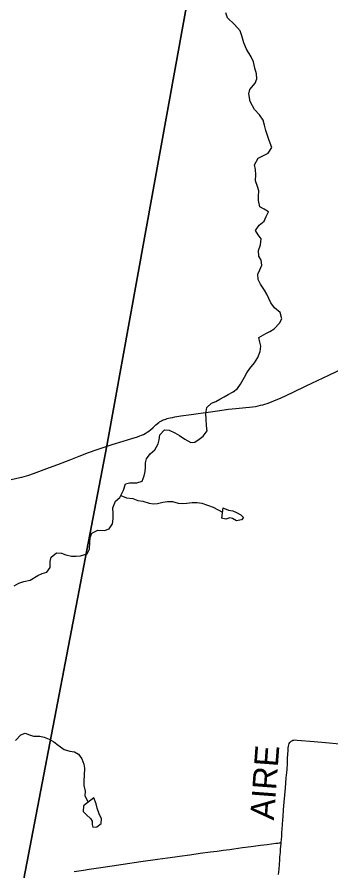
# Model space of a CAD drawing. Extents: x 1451455 to 1749751, y 218250 to 574981.
# Drawn here: x 1604198 to 1608144, y 291974 to 302693 of the extents above; entities that cross this region are included whole.
import ezdxf

# ---------------------------------------------------------------- set-up
doc = ezdxf.new("R2010")
doc.units = 0
for name, color, linetype in [('GM_X_Minor_River', 7, 'Continuous'), ('GM_X_State_Route', 7, 'Continuous'), ('GM_X_Township', 7, 'Continuous'), ('GM_X_Township_Road', 7, 'Continuous'), ('GM_X_Township_Road_Text', 7, 'Continuous')]:
    doc.layers.add(name, color=color, linetype=linetype)

msp = doc.modelspace()

# ---------------------------------------------------------------- linework, layer by layer
at = {"layer": 'GM_X_Minor_River'}
for points in [[(1607250, 299521), (1607275, 299578), (1607266, 299640), (1607238, 299693), (1607235, 299763), (1607258, 299835), (1607265, 299909), (1607230, 299961), (1607197, 300014), (1607241, 300081), (1607306, 300130), (1607331, 300190), (1607360, 300249), (1607304, 300282), (1607252, 300311), (1607233, 300389), (1607234, 300445), (1607237, 300513), (1607220, 300567), (1607195, 300636), (1607198, 300712), (1607196, 300778), (1607185, 300838), (1607230, 300920), (1607297, 300957), (1607355, 300984), (1607400, 301055), (1607369, 301142), (1607352, 301192), (1607325, 301270), (1607310, 301335), (1607292, 301399), (1607245, 301464), (1607182, 301532), (1607127, 301633), (1607111, 301730), (1607125, 301785), (1607190, 301863), (1607213, 301918), (1607208, 301982), (1607189, 302051), (1607170, 302131), (1607142, 302193), (1607084, 302292), (1607049, 302371), (1607026, 302459), (1607001, 302522), (1606931, 302599), (1606844, 302682), (1606823, 302748)], [(1604162, 295554), (1604219, 295585), (1604285, 295608), (1604365, 295623), (1604460, 295684), (1604515, 295709), (1604571, 295724), (1604614, 295782), (1604615, 295860), (1604629, 295914), (1604694, 295969), (1604756, 295964), (1604812, 295943), (1604884, 295924), (1604940, 295924), (1604996, 295929), (1605078, 295956), (1605111, 296013), (1605112, 296096), (1605117, 296161), (1605138, 296213), (1605212, 296252), (1605298, 296249), (1605355, 296270), (1605397, 296330), (1605408, 296394), (1605407, 296460), (1605402, 296532), (1605435, 296614), (1605492, 296661), (1605537, 296756), (1605562, 296832), (1605612, 296847), (1605704, 296846), (1605771, 296865), (1605798, 296933), (1605808, 296987), (1605815, 297043), (1605812, 297095), (1605824, 297147), (1605871, 297212), (1605930, 297261), (1605971, 297335), (1605986, 297387), (1605994, 297450), (1606051, 297510), (1606111, 297509), (1606181, 297472), (1606240, 297439), (1606308, 297396), (1606381, 297351), (1606434, 297357), (1606486, 297394), (1606537, 297431), (1606588, 297499), (1606580, 297561), (1606577, 297647), (1606572, 297715), (1606585, 297793), (1606642, 297844), (1606696, 297865), (1606747, 297895), (1606801, 297926), (1606852, 297955), (1606916, 297990), (1606969, 298030), (1607009, 298083), (1607057, 298173), (1607085, 298228), (1607126, 298280), (1607183, 298351), (1607224, 298419), (1607255, 298494), (1607262, 298560), (1607250, 298610), (1607239, 298672), (1607324, 298721), (1607376, 298747), (1607431, 298780), (1607498, 298849), (1607526, 298903), (1607506, 298983), (1607436, 299042), (1607389, 299107), (1607362, 299161), (1607340, 299213), (1607309, 299264), (1607260, 299342), (1607229, 299397), (1607224, 299467), (1607250, 299521)], [(1605503, 296685), (1605576, 296656), (1605652, 296649), (1605717, 296624), (1605779, 296617), (1605861, 296592), (1605913, 296581), (1605965, 296586), (1606031, 296604), (1606088, 296613), (1606152, 296610), (1606223, 296591), (1606275, 296586), (1606332, 296592), (1606400, 296599), (1606464, 296598), (1606520, 296589), (1606593, 296564), (1606663, 296539), (1606779, 296479)], [(1606787, 296532), (1606857, 296503), (1606911, 296496), (1606955, 296473), (1607012, 296445), (1607046, 296410), (1607019, 296380), (1606957, 296369), (1606908, 296400), (1606874, 296406), (1606823, 296391), (1606768, 296404)], [(1606787, 296532), (1606768, 296404)], [(1604180, 293610), (1604244, 293683), (1604299, 293705), (1604353, 293682), (1604404, 293665), (1604484, 293664), (1604540, 293653), (1604602, 293627), (1604660, 293596), (1604715, 293551), (1604791, 293498), (1604862, 293477), (1604920, 293468), (1604972, 293439), (1605013, 293381), (1605038, 293314), (1605046, 293264), (1605043, 293178), (1605036, 293106), (1605037, 293046), (1605054, 292974), (1605051, 292918), (1605094, 292839)], [(1605032, 292792), (1605029, 292718), (1605070, 292679), (1605120, 292633), (1605141, 292598), (1605143, 292558), (1605149, 292524), (1605203, 292528), (1605255, 292571), (1605260, 292629), (1605229, 292689), (1605204, 292762), (1605192, 292818), (1605163, 292890)], [(1605163, 292890), (1605032, 292792)]]:
    msp.add_lwpolyline(points, dxfattribs=at)
at = {"layer": 'GM_X_State_Route'}
msp.add_lwpolyline([(1604126, 296888), (1604232, 296911), (1604260, 296918), (1604289, 296926), (1604346, 296943), (1604405, 296963), (1604605, 297037), (1604709, 297076), (1604875, 297140), (1604979, 297180), (1605095, 297225), (1605206, 297265), (1605293, 297295), (1605319, 297303), (1605396, 297328), (1605534, 297370), (1605641, 297401), (1605713, 297424), (1605741, 297434), (1605764, 297443), (1605788, 297454), (1605810, 297467), (1605833, 297480), (1605854, 297495), (1605875, 297511), (1605910, 297542), (1605943, 297574), (1605980, 297605), (1605991, 297612), (1606004, 297619), (1606015, 297625), (1606027, 297631), (1606040, 297636), (1606055, 297642), (1606070, 297647), (1606086, 297653), (1606103, 297657), (1606123, 297662), (1606151, 297668), (1606182, 297674), (1606256, 297686), (1606386, 297705), (1606473, 297718), (1606600, 297735), (1606717, 297751), (1606857, 297769), (1606948, 297779), (1607075, 297791), (1607121, 297796), (1607160, 297800), (1607196, 297806), (1607228, 297813), (1607257, 297819), (1607286, 297827), (1607314, 297834), (1607343, 297843), (1607396, 297862), (1607457, 297886), (1607511, 297910), (1607668, 297985), (1607831, 298062), (1608116, 298197), (1608317, 298292)], dxfattribs=at)
at = {"layer": 'GM_X_Township'}
for points in [[(1606385, 303161), (1605326, 297310), (1604285, 291876), (1604247, 291674), (1603824, 291947)], [(1614945, 283908), (1612190, 285958), (1612150, 285988), (1611642, 286347), (1610175, 287410), (1609274, 288062), (1608034, 288954), (1604247, 291674), (1604285, 291876), (1605326, 297310), (1606385, 303161)]]:
    msp.add_lwpolyline(points, dxfattribs=at)
at = {"layer": 'GM_X_Township_Road'}
for points in [[(1607519, 292324), (1607519, 292333), (1607522, 292368), (1607525, 292409), (1607528, 292455), (1607532, 292500), (1607541, 292617), (1607543, 292652), (1607549, 292747), (1607571, 293018), (1607583, 293142), (1607592, 293243), (1607596, 293325), (1607600, 293390), (1607605, 293485), (1607606, 293521), (1607609, 293541), (1607613, 293557), (1607619, 293572), (1607627, 293586), (1607635, 293596), (1607643, 293602), (1607654, 293609), (1607666, 293614), (1607679, 293617), (1607695, 293618), (1607721, 293617), (1607934, 293600), (1608074, 293587), (1608254, 293568)], [(1604918, 291966), (1605032, 291983), (1605103, 291994), (1605252, 292017), (1605392, 292038), (1605534, 292060), (1605755, 292093), (1605963, 292122), (1606090, 292139), (1606184, 292152), (1606242, 292160), (1606369, 292177), (1606499, 292195), (1606629, 292212), (1606713, 292224), (1606788, 292234), (1606873, 292245), (1606925, 292252), (1607032, 292267), (1607142, 292281), (1607260, 292296), (1607341, 292306), (1607451, 292322), (1607475, 292324), (1607495, 292325), (1607510, 292325), (1607519, 292324)], [(1607486, 291930), (1607492, 291998), (1607496, 292054), (1607501, 292113), (1607503, 292142), (1607507, 292183), (1607508, 292201), (1607512, 292251), (1607515, 292280), (1607519, 292324)]]:
    msp.add_lwpolyline(points, dxfattribs=at)

# ---------------------------------------------------------------- texts
at = {"layer": 'GM_X_Township_Road_Text'}
msp.add_text('AIRE', height=300, rotation=85.7091, dxfattribs=at).set_placement((1607426, 292606))

doc.saveas('drawing.dxf')
